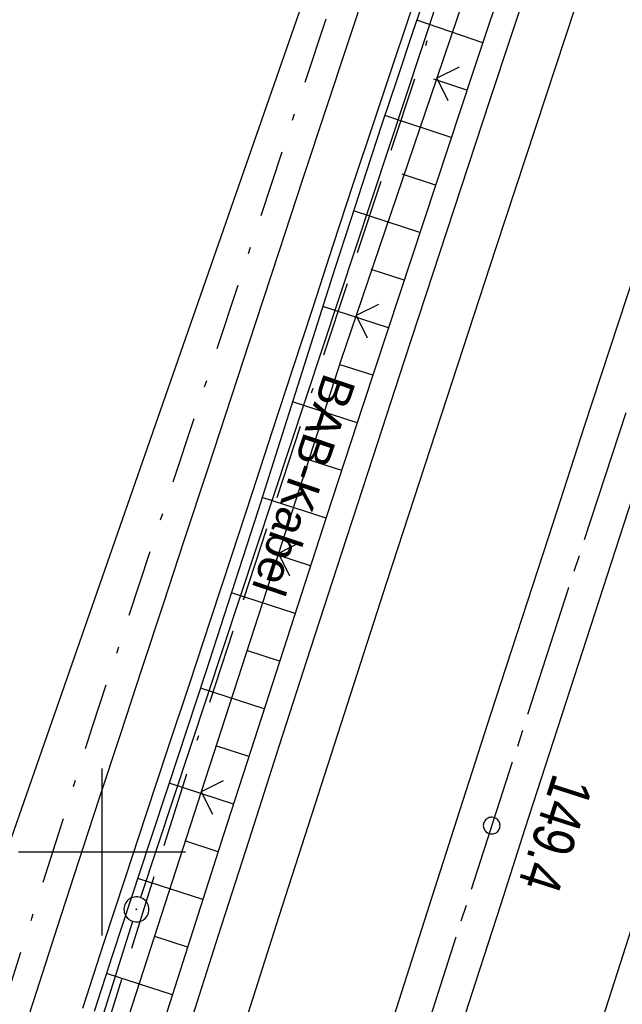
# Model space of a CAD drawing. Extents: x 510526 to 513920, y 467229 to 478797.
# Tile 344 of 467: x 512195 to 512231, y 475691 to 475750. Entities that reach past the tile are written whole.
import ezdxf
from ezdxf.enums import TextEntityAlignment as Align

# ---------------------------------------------------------------- set-up
doc = ezdxf.new("R2010")
doc.units = 0
doc.header["$LTSCALE"] = 10
doc.header["$MEASUREMENT"] = 0
for name, pattern in [('ACAD_ISO16W100', [73, 15, -6.5, 15, -6.5, 15, -7, 1, -7]), ('ACHSE', [5.5, 4, -0.5, 0.5, -0.5]), ('LT00', [0]), ('LT08', [0.42, 0.2, -0.1, 0.02, -0.1])]:
    doc.linetypes.add(name, pattern=pattern)
doc.layers.get('0').update_dxf_attribs({"linetype": 'LT00'})
for name, color, linetype in [('-AX-020', 250, 'ACHSE'), ('-ST-20-1', 250, 'LT00'), ('BAB-KABEL', 220, 'ACAD_ISO16W100'), ('BAB-KABEL_TEXT', 221, 'Continuous'), ('DFK_AB_L', 21, 'LT00'), ('DFK_AB_P', 7, 'LT00'), ('DFK_KATASTER', 250, 'LT00'), ('STROM_UNTER', 80, 'LT08'), ('V89_AFBR_BAB', 250, 'LT00'), ('V89_BOESCH', 250, 'LT00'), ('V89_BOSCHUNG', 250, 'LT00'), ('V89_LD_MARK', 250, 'LT00'), ('V89_RASTER', 250, 'LT00'), ('V89_ZAUN', 40, 'LT00')]:
    doc.layers.add(name, color=color, linetype=linetype)
doc.styles.add('Beschrift', font='ARIAL.TTF')

# ---------------------------------------------------------------- blocks, each defined once
blk = doc.blocks.new('SYMB0003')
at = {"color": 0, "linetype": 'ByBlock'}
for p, q in [((-0.015712, 0), (0.010166, 0.012015)), ((0, -0.021257), (-0.015712, 0)), ((0.010166, 0.012015), (0, -0.021257))]:
    blk.add_line(p, q, dxfattribs=at)
for points in [[(-0.031395, 0.499013), (-0.093691, 0.491144), (-0.154509, 0.475528), (-0.21289, 0.452414), (-0.267913, 0.422164), (-0.318712, 0.385257), (-0.364484, 0.342274), (-0.404509, 0.293893), (-0.438154, 0.240877), (-0.464888, 0.184062), (-0.484292, 0.124345), (-0.496058, 0.062667), (-0.5, 0)], [(0.5, 0), (0.496057, 0.062667), (0.484292, 0.124345), (0.464888, 0.184062), (0.438153, 0.240877), (0.404509, 0.293893), (0.364484, 0.342274), (0.318712, 0.385257), (0.267913, 0.422164), (0.21289, 0.452414), (0.154509, 0.475528), (0.093691, 0.491144), (0.031395, 0.499013), (-0.031395, 0.499013)], [(-0.5, 0), (-0.496058, -0.062667), (-0.484292, -0.124345), (-0.464888, -0.184062), (-0.438154, -0.240877), (-0.404509, -0.293893), (-0.364485, -0.342274), (-0.318712, -0.385257), (-0.267914, -0.422164), (-0.21289, -0.452414), (-0.154509, -0.475529), (-0.093691, -0.491144), (-0.031395, -0.499014), (0.031395, -0.499014)], [(0.031395, -0.499014), (0.093691, -0.491144), (0.154509, -0.475529), (0.21289, -0.452414), (0.267914, -0.422164), (0.318712, -0.385257), (0.364485, -0.342274), (0.404509, -0.293893), (0.438154, -0.240877), (0.464889, -0.184062), (0.484292, -0.124345), (0.496058, -0.062667), (0.5, 0)]]:
    blk.add_lwpolyline(points, dxfattribs=at)
blk = doc.blocks.new('SYMB0002')
at = {"color": 0, "linetype": 'ByBlock'}
for points in [[(-0.031395, 0.499013), (-0.093691, 0.491144), (-0.154509, 0.475528), (-0.21289, 0.452414), (-0.267913, 0.422164), (-0.318712, 0.385257), (-0.364484, 0.342274), (-0.404509, 0.293893), (-0.438154, 0.240877), (-0.464888, 0.184062), (-0.484292, 0.124345), (-0.496058, 0.062667), (-0.5, 0)], [(-0.5, 0), (-0.496058, -0.062667), (-0.484292, -0.124345), (-0.464888, -0.184062), (-0.438154, -0.240877), (-0.404509, -0.293893), (-0.364485, -0.342274), (-0.318712, -0.385257), (-0.267914, -0.422164), (-0.21289, -0.452414), (-0.154509, -0.475529), (-0.093691, -0.491144), (-0.031395, -0.499014), (0.031395, -0.499014)], [(0.5, 0), (0.496057, 0.062667), (0.484292, 0.124345), (0.464888, 0.184062), (0.438153, 0.240877), (0.404509, 0.293893), (0.364484, 0.342274), (0.318712, 0.385257), (0.267913, 0.422164), (0.21289, 0.452414), (0.154509, 0.475528), (0.093691, 0.491144), (0.031395, 0.499013), (-0.031395, 0.499013)], [(0.031395, -0.499014), (0.093691, -0.491144), (0.154509, -0.475529), (0.21289, -0.452414), (0.267914, -0.422164), (0.318712, -0.385257), (0.364485, -0.342274), (0.404509, -0.293893), (0.438154, -0.240877), (0.464889, -0.184062), (0.484292, -0.124345), (0.496058, -0.062667), (0.5, 0)]]:
    blk.add_lwpolyline(points, dxfattribs=at)
blk = doc.blocks.new('SYMB0024')
at = {"color": 0, "linetype": 'ByBlock'}
for p, q in [((-0.5, 0.5), (0, 0)), ((0, 0), (0.5, 0.5))]:
    blk.add_line(p, q, dxfattribs=at)

msp = doc.modelspace()

# ---------------------------------------------------------------- linework, layer by layer
at = {"layer": '-AX-020', "ltscale": 0.2, "flags": 128}
msp.add_lwpolyline([(513881.716, 478796.972), (513877.87, 478787.354), (513870.367, 478768.801), (513862.788, 478750.278), (513855.137, 478731.786), (513847.411, 478713.324), (513839.611, 478694.893), (513831.738, 478676.494), (513823.791, 478658.127), (513815.771, 478639.791), (513807.678, 478621.487), (513799.512, 478603.216), (513791.272, 478584.978), (513782.96, 478566.773), (513774.576, 478548.601), (513766.118, 478530.463), (513757.588, 478512.359), (513748.986, 478494.289), (513740.312, 478476.254), (513731.565, 478458.253), (513722.747, 478440.287), (513713.857, 478422.357), (513704.896, 478404.463), (513695.863, 478386.605), (513686.758, 478368.782), (513677.583, 478350.997), (513668.336, 478333.248), (513659.019, 478315.536), (513649.63, 478297.862), (513640.172, 478280.225), (513630.643, 478262.626), (513621.043, 478245.066), (513611.374, 478227.544), (513601.634, 478210.061), (513591.825, 478192.617), (513586.745, 478183.647), (513576.83, 478166.262), (513566.848, 478148.917), (513556.8, 478131.609), (513546.688, 478114.338), (513536.514, 478097.104), (513526.28, 478079.906), (513515.988, 478062.743), (513505.638, 478045.613), (513495.234, 478028.517), (513484.778, 478011.453), (513474.27, 477994.421), (513463.712, 477977.419), (513453.108, 477960.447), (513442.457, 477943.503), (513431.762, 477926.587), (513421.026, 477909.698), (513410.248, 477892.835), (513399.432, 477875.997), (513388.579, 477859.182), (513377.691, 477842.39), (513366.769, 477825.62), (513355.815, 477808.871), (513344.831, 477792.142), (513333.819, 477775.431), (513322.78, 477758.738), (513311.715, 477742.062), (513300.628, 477725.401), (513289.519, 477708.754), (513278.389, 477692.121), (513267.242, 477675.5), (513256.078, 477658.891), (513244.899, 477642.291), (513233.706, 477625.7), (513222.502, 477609.117), (513211.288, 477592.542), (513200.066, 477575.971), (513188.837, 477559.405), (513177.603, 477542.843), (513166.366, 477526.282), (513154.797, 477509.239), (513142.496, 477491.114), (513130.197, 477472.988), (513117.902, 477454.859), (513105.613, 477436.726), (513093.333, 477418.587), (513081.064, 477400.44), (513068.808, 477382.285), (513056.567, 477364.119), (513044.344, 477345.942), (513032.141, 477327.752), (513019.958, 477309.547), (513007.8, 477291.325), (512995.668, 477273.087), (512983.565, 477254.83), (512971.492, 477236.552), (512959.452, 477218.253), (512947.447, 477199.931), (512935.479, 477181.584), (512923.551, 477163.212), (512911.665, 477144.812), (512899.822, 477126.385), (512888.026, 477107.927), (512876.279, 477089.439), (512864.582, 477070.918), (512852.939, 477052.364), (512841.352, 477033.775), (512829.822, 477015.15), (512818.352, 476996.488), (512806.945, 476977.787), (512795.603, 476959.048), (512789.644, 476949.141), (512778.405, 476930.339), (512767.236, 476911.496), (512756.135, 476892.613), (512745.103, 476873.688), (512734.14, 476854.724), (512723.246, 476835.72), (512712.422, 476816.676), (512701.668, 476797.593), (512690.983, 476778.471), (512680.369, 476759.309), (512669.824, 476740.11), (512659.35, 476720.871), (512648.946, 476701.595), (512638.612, 476682.281), (512628.349, 476662.929), (512618.157, 476643.54), (512608.036, 476624.113), (512597.985, 476604.65), (512588.006, 476585.15), (512578.098, 476565.614), (512568.261, 476546.042), (512558.497, 476526.434), (512548.803, 476506.791), (512539.182, 476487.112), (512529.632, 476467.399), (512520.155, 476447.65), (512510.749, 476427.867), (512501.416, 476408.05), (512492.156, 476388.199), (512482.968, 476368.314), (512473.852, 476348.396), (512464.81, 476328.445), (512455.84, 476308.46), (512446.944, 476288.443), (512438.12, 476268.394), (512429.37, 476248.313), (512420.694, 476228.2), (512412.09, 476208.055), (512403.561, 476187.879), (512395.105, 476167.672), (512386.723, 476147.434), (512378.415, 476127.166), (512370.181, 476106.867), (512362.021, 476086.539), (512353.936, 476066.181), (512345.925, 476045.794), (512337.988, 476025.377), (512330.127, 476004.932), (512322.339, 475984.458), (512314.627, 475963.955), (512306.989, 475943.425), (512299.427, 475922.867), (512291.94, 475902.281), (512284.528, 475881.669), (512277.191, 475861.029), (512269.93, 475840.362), (512262.744, 475819.67), (512255.634, 475798.951), (512248.599, 475778.206), (512241.641, 475757.436), (512234.758, 475736.641), (512227.951, 475715.82), (512221.221, 475694.975), (512214.566, 475674.105), (512207.988, 475653.211), (512201.487, 475632.294), (512200.128, 475627.887), (512194.281, 475608.791), (512188.5, 475589.674), (512182.785, 475570.538), (512177.137, 475551.381), (512171.56, 475532.204), (512166.053, 475513.007), (512160.618, 475493.788), (512155.257, 475474.55), (512149.971, 475455.29), (512148.09, 475448.361), (512142.908, 475429.074), (512137.804, 475409.765), (512132.778, 475390.436), (512127.829, 475371.088), (512122.957, 475351.719), (512118.163, 475332.332), (512113.447, 475312.925), (512108.808, 475293.499), (512104.247, 475274.055), (512099.765, 475254.593), (512095.36, 475235.113), (512091.033, 475215.616), (512086.785, 475196.101), (512082.614, 475176.57), (512078.522, 475157.022), (512074.508, 475137.458), (512070.573, 475117.878), (512066.716, 475098.282), (512063.238, 475080.246), (512059.532, 475060.621), (512055.901, 475040.983), (512052.344, 475021.33), (512048.857, 475001.665), (512045.438, 474981.988), (512042.084, 474962.3), (512038.794, 474942.602), (512035.562, 474922.893), (512032.388, 474903.175), (512029.269, 474883.449), (512026.201, 474863.714), (512023.183, 474843.972), (512020.21, 474824.222), (512017.282, 474804.467), (512014.394, 474784.705), (512011.544, 474764.937), (512008.73, 474745.165), (512005.949, 474725.388), (512003.198, 474705.607), (512000.474, 474685.821), (511997.775, 474666.033), (511995.098, 474646.242), (511992.439, 474626.448), (511989.798, 474606.651), (511987.169, 474586.854), (511984.552, 474567.054), (511981.943, 474547.253), (511979.34, 474527.452), (511976.744, 474507.689), (511975.127, 474495.377), (511973.477, 474482.815), (511971.825, 474470.254), (511970.169, 474457.693), (511968.506, 474445.133), (511966.835, 474432.574), (511965.154, 474420.016), (511963.46, 474407.46), (511961.752, 474394.906), (511960.027, 474382.355), (511958.283, 474369.806), (511956.518, 474357.259), (511954.73, 474344.717), (511952.918, 474332.177), (511951.078, 474319.642), (511949.209, 474307.111), (511947.309, 474294.584), (511945.376, 474282.063), (511943.407, 474269.547), (511941.4, 474257.038), (511939.355, 474244.534), (511937.267, 474232.038), (511935.137, 474219.549), (511932.96, 474207.067), (511930.736, 474194.594), (511928.462, 474182.131), (511926.136, 474169.676), (511923.757, 474157.232), (511921.321, 474144.799), (511918.829, 474132.377), (511916.276, 474119.967), (511913.661, 474107.57), (511910.982, 474095.187), (511908.238, 474082.818), (511905.425, 474070.464), (511902.544, 474058.127), (511899.59, 474045.806), (511896.562, 474033.504), (511893.47, 474021.261), (511890.29, 474008.997), (511887.033, 473996.753), (511883.699, 473984.53), (511880.287, 473972.328), (511876.798, 473960.148), (511873.233, 473947.991), (511869.591, 473935.856), (511865.873, 473923.745), (511862.077, 473911.656), (511858.206, 473899.593), (511854.259, 473887.554), (511850.236, 473875.54), (511846.136, 473863.552), (511841.962, 473851.59), (511837.711, 473839.654), (511833.386, 473827.746), (511828.985, 473815.865), (511824.51, 473804.012), (511819.96, 473792.188), (511815.335, 473780.392), (511810.636, 473768.626), (511805.863, 473756.89), (511801.015, 473745.185), (511796.094, 473733.51), (511791.099, 473721.866), (511786.031, 473710.255), (511780.889, 473698.675), (511775.675, 473687.128), (511770.388, 473675.615), (511765.028, 473664.135), (511759.596, 473652.689), (511754.091, 473641.278), (511748.515, 473629.901), (511742.867, 473618.56), (511737.147, 473607.255), (511731.356, 473595.986), (511725.494, 473584.754), (511719.562, 473573.559), (511713.558, 473562.402), (511707.485, 473551.283), (511701.341, 473540.203), (511695.128, 473529.162), (511688.845, 473518.159), (511682.492, 473507.198), (511676.07, 473496.276), (511669.58, 473485.395), (511663.021, 473474.555), (511656.394, 473463.757), (511649.699, 473453.001), (511642.935, 473442.288), (511636.105, 473431.617), (511629.207, 473420.99), (511622.242, 473410.406), (511615.211, 473399.867), (511608.113, 473389.372), (511600.949, 473378.922), (511593.719, 473368.518), (511586.423, 473358.16), (511579.062, 473347.848), (511571.637, 473337.582), (511564.147, 473327.364), (511556.592, 473317.193), (511548.973, 473307.07), (511541.291, 473296.996), (511533.545, 473286.969), (511525.735, 473276.993), (511517.863, 473267.066), (511509.929, 473257.188), (511501.932, 473247.361), (511493.873, 473237.584), (511485.753, 473227.859), (511477.572, 473218.186), (511475.548, 473215.811), (511467.291, 473206.202), (511458.976, 473196.642), (511450.605, 473187.132), (511442.182, 473177.667), (511433.709, 473168.249), (511425.188, 473158.872), (511416.622, 473149.537), (511408.014, 473140.241), (511399.365, 473130.982), (511390.679, 473121.758), (511381.958, 473112.568), (511373.205, 473103.409), (511364.421, 473094.278), (511355.61, 473085.175), (511346.772, 473076.096), (511337.912, 473067.039), (511329.031, 473058.003), (511320.132, 473048.986), (511311.216, 473039.984), (511302.286, 473030.997), (511293.345, 473022.02), (511284.394, 473013.053), (511275.436, 473004.094), (511266.473, 472995.139), (511255.909, 472984.591), (511236.789, 472965.502), (511230.177, 472958.9), (511223.567, 472952.294), (511216.964, 472945.683), (511210.368, 472939.063), (511203.785, 472932.433), (511197.215, 472925.788), (511190.663, 472919.125), (511184.131, 472912.443), (511177.622, 472905.739), (511171.139, 472899.01), (511164.685, 472892.252), (511158.263, 472885.464), (511151.877, 472878.643), (511145.529, 472871.786), (511139.222, 472864.891), (511132.96, 472857.955), (511126.746, 472850.976), (511120.583, 472843.952), (511114.476, 472836.881), (511109.32, 472830.82), (511103.322, 472823.655), (511097.386, 472816.438), (511091.511, 472809.171), (511085.699, 472801.854), (511079.95, 472794.488), (511074.265, 472787.072), (511068.642, 472779.609), (511063.084, 472772.097), (511057.591, 472764.538), (511052.162, 472756.933), (511046.799, 472749.281), (511041.501, 472741.584), (511036.27, 472733.841), (511031.105, 472726.054), (511026.007, 472718.223), (511020.976, 472710.349), (511016.012, 472702.431), (511011.117, 472694.472), (511006.29, 472686.471), (511001.532, 472678.429), (510996.842, 472670.347), (510992.223, 472662.225), (510987.672, 472654.063), (510983.192, 472645.863), (510978.782, 472637.625), (510974.443, 472629.349), (510970.175, 472621.036), (510965.978, 472612.687), (510961.853, 472604.303), (510957.799, 472595.883), (510953.818, 472587.43), (510949.91, 472578.942), (510946.074, 472570.422), (510942.311, 472561.868), (510938.622, 472553.283), (510935.007, 472544.666), (510931.465, 472536.02), (510927.997, 472527.343), (510924.604, 472518.636), (510921.286, 472509.901), (510918.042, 472501.138), (510914.874, 472492.347), (510911.781, 472483.529), (510908.763, 472474.686), (510905.821, 472465.817), (510902.956, 472456.923), (510900.166, 472448.004), (510897.454, 472439.062), (510894.817, 472430.098), (510892.258, 472421.111), (510889.776, 472412.102), (510887.37, 472403.073), (510885.043, 472394.023), (510882.792, 472384.954), (510880.62, 472375.866), (510878.525, 472366.759), (510876.509, 472357.635), (510874.57, 472348.494), (510872.71, 472339.337), (510870.929, 472330.164), (510869.226, 472320.976), (510867.602, 472311.774), (510866.056, 472302.558), (510864.59, 472293.33), (510863.202, 472284.089), (510861.894, 472274.837), (510860.665, 472265.574), (510859.516, 472256.301), (510858.445, 472247.018), (510857.455, 472237.726), (510856.544, 472228.427), (510855.712, 472219.119), (510854.96, 472209.806), (510854.288, 472200.485), (510853.696, 472191.159), (510853.184, 472181.829), (510852.752, 472172.495), (510852.399, 472163.157), (510852.127, 472153.817), (510851.934, 472144.475), (510851.822, 472135.131), (510851.789, 472125.787), (510851.836, 472116.443), (510851.964, 472107.1), (510852.009, 472104.711), (510852.237, 472095.37), (510852.543, 472086.03), (510852.927, 472076.694), (510853.387, 472067.361), (510853.922, 472058.032), (510854.53, 472048.707), (510855.21, 472039.388), (510855.961, 472030.074), (510856.782, 472020.766), (510857.671, 472011.464), (510858.627, 472002.169), (510859.649, 471992.88), (510860.734, 471983.599), (510861.883, 471974.326), (510863.094, 471965.06), (510864.364, 471955.802), (510865.694, 471946.554), (510867.082, 471937.313), (510868.525, 471928.081), (510870.024, 471918.857), (510871.577, 471909.643), (510873.182, 471900.438), (510874.839, 471891.241), (510876.545, 471882.054), (510878.3, 471872.876), (510880.102, 471863.708), (510881.95, 471854.548), (510883.842, 471845.397), (510885.778, 471836.255), (510887.756, 471827.123), (510889.775, 471817.999), (510891.834, 471808.885), (510893.93, 471799.779), (510896.064, 471790.681), (510898.233, 471781.592), (510900.437, 471772.511), (510902.673, 471763.439), (510904.942, 471754.374), (510907.241, 471745.317), (510909.57, 471736.267), (510911.926, 471727.225), (510914.31, 471718.19), (510916.719, 471709.161), (510919.152, 471700.139), (510921.608, 471691.124), (510924.087, 471682.114), (510926.585, 471673.11), (510929.104, 471664.112), (510931.64, 471655.118), (510934.193, 471646.129), (510936.762, 471637.145), (510939.345, 471628.165), (510941.941, 471619.188), (510944.55, 471610.216), (510947.169, 471601.246), (510949.797, 471592.279), (510952.434, 471583.314), (510955.078, 471574.352), (510957.727, 471565.391), (510960.382, 471556.431), (510963.039, 471547.473), (510967.703, 471531.767), (510970.248, 471523.199), (510975.26, 471506.323), (510980.27, 471489.445), (510985.273, 471472.566), (510990.267, 471455.684), (510995.248, 471438.798), (511000.214, 471421.908), (511005.162, 471405.012), (511010.087, 471388.11), (511014.988, 471371.201), (511019.861, 471354.283), (511024.703, 471337.357), (511029.511, 471320.421), (511034.281, 471303.475), (511039.011, 471286.517), (511043.698, 471269.547), (511048.338, 471252.564), (511052.928, 471235.568), (511057.465, 471218.557), (511061.945, 471201.532), (511066.367, 471184.491), (511070.726, 471167.434), (511075.019, 471150.36), (511079.243, 471133.269), (511083.395, 471116.16), (511086.572, 471102.843), (511090.589, 471085.702), (511094.527, 471068.543), (511098.388, 471051.366), (511102.17, 471034.172), (511105.875, 471016.961), (511109.501, 470999.734), (511113.048, 470982.489), (511116.518, 470965.23), (511119.908, 470947.954), (511123.221, 470930.663), (511126.454, 470913.357), (511129.609, 470896.037), (511132.686, 470878.703), (511135.683, 470861.354), (511138.602, 470843.993), (511141.441, 470826.619), (511144.202, 470809.231), (511146.884, 470791.831), (511149.487, 470774.42), (511152.01, 470756.996), (511154.454, 470739.562), (511156.819, 470722.116), (511159.105, 470704.66), (511161.311, 470687.193), (511163.438, 470669.717), (511165.485, 470652.232), (511165.638, 470650.897), (511167.873, 470631.022), (511170.027, 470611.138), (511172.103, 470591.246), (511174.098, 470571.346), (511176.014, 470551.438), (511177.851, 470531.523), (511179.526, 470512.546), (511180.884, 470496.345), (511182.163, 470480.137), (511183.363, 470463.922), (511184.482, 470447.702), (511185.522, 470431.478), (511186.482, 470415.247), (511187.362, 470399.013), (511188.162, 470382.774), (511188.882, 470366.532), (511189.522, 470350.286), (511190.082, 470334.037), (511190.563, 470317.786), (511190.963, 470301.532), (511191.284, 470285.277), (511191.524, 470269.02), (511191.684, 470252.763), (511191.765, 470236.505), (511191.765, 470220.247), (511191.686, 470203.988), (511191.526, 470187.731), (511191.287, 470171.474), (511191.243, 470169.007), (511190.912, 470152.752), (511190.504, 470136.499), (511190.023, 470120.247), (511189.472, 470103.998), (511188.854, 470087.752), (511188.173, 470071.508), (511187.432, 470055.266), (511186.634, 470039.027), (511185.783, 470022.791), (511184.882, 470006.558), (511183.935, 469990.327), (511182.944, 469974.099), (511181.913, 469957.873), (511180.846, 469941.65), (511179.745, 469925.429), (511178.614, 469909.21), (511177.457, 469892.993), (511176.276, 469876.777), (511175.075, 469860.563), (511173.858, 469844.35), (511172.627, 469828.139), (511171.386, 469811.927), (511170.138, 469795.717), (511168.847, 469778.991), (511030.959, 467993.348), (511029.419, 467973.407), (511027.883, 467953.466), (511026.353, 467933.525), (511024.832, 467913.582), (511023.323, 467893.64), (511021.828, 467873.695), (511020.353, 467853.75), (511018.898, 467833.804), (511017.467, 467813.855), (511016.063, 467793.903), (511014.69, 467773.951), (511013.35, 467753.995), (511012.046, 467734.038), (511010.782, 467714.078), (511009.56, 467694.116), (511008.383, 467674.151), (511007.254, 467654.183), (511006.177, 467634.211), (511005.154, 467614.237), (511004.188, 467594.261), (511003.284, 467574.281), (511002.442, 467554.299), (511001.667, 467534.314), (511000.962, 467514.327), (511000.329, 467494.336), (510999.772, 467474.345), (510999.556, 467465.709), (510999.112, 467445.714), (510998.747, 467425.717), (510998.463, 467405.719), (510998.259, 467385.719), (510998.135, 467365.72), (510998.091, 467345.72), (510998.127, 467325.72), (510998.243, 467305.721), (510998.439, 467285.721), (510998.715, 467265.723), (510999.071, 467245.726), (510999.432, 467229.156)], dxfattribs=at)
at = {"layer": 'BAB-KABEL', "ltscale": 0.03, "flags": 128}
msp.add_lwpolyline([(513339.839, 477816.319), (513312.266, 477774.649), (513284.672, 477732.996), (513252.5, 477694.412), (513223.881, 477653.496), (513195.795, 477612.121), (513167.629, 477570.875), (513139.88, 477529.298), (513111.793, 477487.916), (513083.807, 477446.454), (513055.844, 477404.978), (513022.492, 477355.034), (513000.515, 477321.52), (512973.122, 477279.62), (512945.422, 477237.871), (512917.575, 477196.217), (512879.155, 477137.499), (512858.339, 477103.216), (512837.389, 477068.954), (512811.451, 477026.06), (512784.195, 476983.896), (512756.652, 476941.559), (512731.123, 476898.632), (512706.393, 476854.964), (512681.949, 476811.101), (512658.869, 476770.394), (512633.742, 476723.052), (512609.823, 476678.973), (512586.03, 476634.72), (512574.463, 476609.04), (512565.77, 476584.237), (512545.206, 476542.916), (512523.454, 476497.739), (512501.769, 476452.474), (512480.246, 476407.171), (512458.846, 476361.789), (512438.563, 476315.939), (512418.177, 476270.118), (512378.72, 476177.833), (512359.892, 476131.364), (512341.348, 476084.783), (512322.575, 476038.314), (512304.817, 475991.341), (512287.677, 475944.24), (512270.282, 475897.168), (512254.121, 475849.696), (512237.768, 475802.276), (512221.53, 475754.824), (512205.859, 475707.192), (512190.782, 475659.377), (512175.78, 475611.52), (512161.516, 475563.423), (512145.692, 475515.804), (512137.725, 475496.074), (512130.625, 475467.918), (512119.035, 475418.91), (512105.583, 475370.555), (512100.73, 475351.099), (512084.182, 475320.513), (512082.618, 475318.668), (512071.987, 475296.243), (512062.064, 475264.372), (512059.316, 475232.902), (512061.872, 475193.176), (512054.818, 475143.1), (512045.689, 475099.989), (512036.29, 475050.898), (512027.273, 475001.725), (512018.223, 474952.549), (512008.899, 474903.418), (512000.14, 474854.229), (511992.355, 474804.855), (511985.273, 474755.369), (511977.385, 474700.851), (511969.41, 474646.425), (511966.53, 474615.204), (511972.795, 474604.79), (511970.049, 474596.165), (511959.565, 474586.374), (511941.907, 474517.478), (511936.852, 474477.772), (511926.657, 474399.733), (511919.973, 474355.376), (511910.09, 474296.615), (511899.454, 474238.126), (511883.784, 474152.683), (511870.289, 474094.001), (511857.131, 474053.876), (511852.776, 474012.454), (511853.171, 473966.862), (511852.492, 473957.146), (511851.311, 473949.656), (511841.692, 473942.065), (511825.821, 473895.229), (511826.651, 473894.117), (511810.899, 473851.945), (511793.573, 473805.027), (511775.285, 473758.358), (511755.124, 473712.475), (511734.052, 473667.008), (511712.225, 473621.972), (511689.498, 473577.273), (511665.157, 473533.497), (511639.854, 473490.241), (511612.908, 473448.14), (511601.588, 473431.806), (511558.048, 473366.072), (511514.894, 473306.01), (511484.056, 473267.454), (511450.631, 473224.7), (511393.065, 473164.53), (511363.017, 473132.866), (511308.517, 473076.446), (511275.572, 473040.359), (511243.006, 473009.331), (511235.22, 472986.054), (511231.03, 472981.056), (511075.99, 472813.106), (511070.243, 472807.304), (511057.801, 472797.513), (511038.028, 472769.96), (511010.695, 472730.526), (510983.876, 472687.185), (510959.577, 472643.761), (510934.3, 472604.326), (510904.804, 472574.327), (510913.914, 472558.288), (510911.702, 472550.665), (510911.228, 472549.239), (510895.971, 472514.712), (510882.655, 472477.924), (510872.403, 472460.753), (510857.497, 472432.352), (510836.101, 472381.12), (510836.281, 472368.894), (510832.944, 472355.972), (510830.181, 472332.026), (510848.219, 472325.537), (510838.512, 472271.416), (510831.965, 472215.431), (510830.702, 472169.392), (510828.833, 472118.665), (510829.075, 472067.625), (510833.949, 472011.739), (510842.444, 471951.437), (510849.978, 471906.34), (510856.18, 471866.272), (510867.229, 471812.821), (510879.853, 471762.875), (510891.506, 471713.806), (510903.789, 471665.07), (510916.063, 471616.285), (510929.638, 471568.076), (510950.958, 471501.368), (510971.606, 471429.824), (510974.35, 471422.765), (510989.551, 471366.875), (511004.499, 471314.199), (511016.364, 471270.838), (511026.276, 471232.419), (511039.24, 471184.146), (511056.597, 471116.881), (511065.905, 471078.265), (511077.604, 471030.011), (511089.225, 470981.622), (511098.911, 470932.895), (511107.165, 470884.025), (511116.152, 470835.042), (511125.079, 470786.059), (511133.148, 470736.973), (511137.299, 470706.315), (511129.89, 470689.715), (511129.543, 470684.612), (511132.443, 470671.581), (511143.113, 470670.948), (511145.784, 470638.261), (511151.08, 470588.888), (511155.977, 470539.416), (511159.512, 470489.779), (511162.627, 470440.141), (511165.944, 470390.621), (511167.842, 470340.945), (511167.805, 470291.237), (511167.773, 470272.425), (511169.192, 470243.962), (511168.974, 470223.344), (511163.734, 470203.872), (511151.457, 470170.118), (511152.401, 470145.764), (511161.627, 470107.325), (511162.261, 470078.654), (511157.084, 470021.39), (511153.973, 469975.779), (511150.229, 469924.108), (511146.614, 469878.373), (511141.044, 469826.728), (511133.852, 469745.039), (511131.815, 469700.017), (511128.932, 469655.166), (511125.194, 469595.287), (511130.663, 469554.69), (511130.405, 469544.669), (511121.691, 469477.401)], dxfattribs=at)
at = {"layer": 'DFK_AB_L'}
for p, q in [((512239.384, 475809.268), (512202.306, 475697.272)), ((512168.055, 475588.206), (512201.845, 475695.844))]:
    msp.add_line(p, q, dxfattribs=at)
at = {"layer": 'DFK_KATASTER'}
msp.add_line((512194.297, 475699.978), (512233.113, 475811.352), dxfattribs=at)
at = {"layer": 'STROM_UNTER', "ltscale": 2, "flags": 128}
msp.add_lwpolyline([(512425.566, 476631.367), (512437.568, 476627.069), (512462.36, 476621.639), (512488.397, 476620.056), (512514.963, 476619.685), (512531.492, 476614.934), (512555.83, 476596.384), (512560.199, 476594.104), (512561.726, 476591.706), (512561.726, 476589.65), (512557.8, 476581.036), (512551.496, 476566.634), (512527.76, 476517.356), (512511.673, 476485.042), (512454.05, 476363.137), (512441.892, 476337.518), (512422.539, 476294.305), (512409.881, 476265.147), (512403.866, 476251.367), (512398.739, 476239.701), (512387.194, 476212.416), (512377.329, 476188.659), (512363.534, 476155.453), (512355.322, 476135.553), (512344.463, 476108.791), (512339.243, 476095.976), (512321.539, 476050.791), (512313.701, 476028.7), (512300.89, 475996.826), (512277.431, 475933.712), (512263.448, 475896.168), (512257.639, 475879.287), (512247.911, 475851.33), (512241.343, 475831.491), (512239.156, 475825.047), (512227.449, 475790.801), (512213.665, 475750.663), (512199.436, 475707.54), (512188.929, 475674.396), (512180.505, 475646.828), (512162.536, 475589.792), (512151.757, 475558.716), (512137.695, 475518.747), (512131.717, 475500.22), (512119.513, 475452.408), (512108.254, 475409.728), (512106.832, 475395.449), (512107.814, 475394.606), (512150.786, 475384.784), (512144.819, 475356.69), (512142.979, 475347.859), (512139.296, 475325.782), (512132.852, 475293.334), (512126.777, 475265.838), (512120.332, 475235.666), (512113.671, 475209.544), (512106.122, 475164.837), (512104.349, 475154.734), (512105.116, 475150.589), (512104.349, 475148.67), (512102.888, 475146.596), (512101.043, 475141.64), (512098.199, 475130.815), (512095.203, 475118.644), (512090.741, 475098.487), (512085.707, 475073.498), (512081.403, 475052.23), (512080.326, 475046.855), (512078.638, 475037.95), (512074.323, 475010.387), (512069.407, 474980.908), (512067.561, 474975.994), (512066.334, 474971.081), (512066.947, 474967.167), (512068.485, 474962.406), (512066.642, 474951.045), (512063.569, 474933.695), (512052.451, 474857.206), (512052.451, 474849.644), (512058.506, 474848.348), (512061.34, 474851.675), (512064.368, 474849.887), (512063.634, 474848.374), (512063.051, 474848.726)], dxfattribs=at)
at = {"layer": 'V89_AFBR_BAB'}
for points in [[(512205.174, 475689.31), (512206.991, 475695.004), (512208.813, 475700.696), (512210.642, 475706.386), (512212.501, 475712.146), (512214.368, 475717.904), (512216.241, 475723.66), (512218.119, 475729.414), (512220.671, 475737.203), (512223.232, 475744.988), (512225.801, 475752.771), (512227.785, 475758.761), (512229.774, 475764.749), (512231.77, 475770.735), (512233.773, 475776.719), (512235.662, 475782.336), (512237.557, 475787.95), (512239.457, 475793.563), (512241.362, 475799.174), (512243.361, 475805.05), (512245.365, 475810.925)], [(512257.388, 475810.601), (512254.722, 475802.806), (512252.064, 475795.009), (512250.167, 475789.43), (512248.275, 475783.849), (512246.389, 475778.266), (512244.509, 475772.681), (512242.507, 475766.706), (512240.513, 475760.729), (512238.526, 475754.75), (512236.546, 475748.768), (512233.985, 475741.006), (512231.434, 475733.242), (512228.891, 475725.474), (512227.015, 475719.725), (512225.144, 475713.974), (512223.28, 475708.221), (512221.422, 475702.466), (512219.595, 475696.781), (512217.774, 475691.095), (512215.957, 475685.407)], [(512220.938, 475687.717), (512222.408, 475692.279), (512223.881, 475696.839), (512225.356, 475701.399), (512226.828, 475705.948), (512228.3, 475710.497), (512229.775, 475715.045), (512231.252, 475719.593), (512232.733, 475724.139), (512234.649, 475729.999), (512236.572, 475735.856), (512238.502, 475741.712), (512240.437, 475747.565), (512243.099, 475755.585), (512245.77, 475763.602), (512248.45, 475771.616), (512250.329, 475777.216), (512252.213, 475782.815), (512254.103, 475788.412), (512256, 475794.006), (512257.595, 475798.689), (512259.194, 475803.371), (512260.798, 475808.052)], [(512215.915, 475752.014), (512213.446, 475744.592), (512212.018, 475740.266), (512210.594, 475735.938), (512209.174, 475731.609), (512207.755, 475727.279), (512206.337, 475722.95), (512204.916, 475718.621), (512203.648, 475714.769), (512202.379, 475710.917), (512201.111, 475707.065), (512199.845, 475703.212), (512198.584, 475699.357), (512197.329, 475695.501), (512196.083, 475691.642), (512195.113, 475688.618)], [(512198.853, 475690.646), (512200.123, 475694.529), (512201.398, 475698.41), (512202.678, 475702.289), (512203.959, 475706.168), (512205.241, 475710.047), (512206.521, 475713.926), (512207.798, 475717.806), (512209.012, 475721.51), (512210.224, 475725.215), (512211.434, 475728.92), (512212.646, 475732.625), (512213.859, 475736.329), (512215.077, 475740.032), (512216.301, 475743.733), (512217.534, 475747.435), (512218.773, 475751.135)]]:
    msp.add_lwpolyline(points, dxfattribs=at)
at = {"layer": 'V89_BOESCH'}
for points in [[(512244.042, 475811.385), (512242.059, 475805.624), (512240.084, 475799.86), (512237.82, 475793.219), (512235.566, 475786.575), (512233.322, 475779.927), (512231.087, 475773.277), (512228.859, 475766.624), (512226.637, 475759.969), (512224.421, 475753.312), (512222.215, 475746.669), (512220.015, 475740.024), (512217.821, 475733.377), (512215.635, 475726.727), (512213.459, 475720.075), (512211.292, 475713.419), (512209.137, 475706.759), (512207.289, 475701.015), (512205.449, 475695.269), (512203.616, 475689.521)], [(512219.574, 475751.894), (512218.63, 475749.125), (512217.695, 475746.354), (512216.769, 475743.58), (512215.82, 475740.697), (512214.882, 475737.81), (512213.952, 475734.921), (512213.028, 475732.029), (512212.109, 475729.136), (512211.191, 475726.243), (512210.272, 475723.35), (512209.35, 475720.458), (512208.423, 475717.568), (512207.325, 475714.173), (512206.218, 475710.781), (512205.106, 475707.391), (512203.99, 475704.002), (512202.874, 475700.613), (512201.758, 475697.224), (512200.646, 475693.834), (512199.539, 475690.442)]]:
    msp.add_lwpolyline(points, dxfattribs=at)
at = {"layer": 'V89_BOSCHUNG'}
for p, q in [((512222.807, 475748.452), (512218.856, 475749.79)), ((512221.862, 475745.605), (512219.878, 475746.277)), ((512220.922, 475742.766), (512216.94, 475744.095)), ((512219.982, 475739.927), (512217.99, 475740.582)), ((512219.044, 475737.087), (512215.065, 475738.376)), ((512218.105, 475734.238), (512216.125, 475734.879)), ((512217.166, 475731.388), (512213.23, 475732.663)), ((512216.23, 475728.538), (512214.275, 475729.171)), ((512215.294, 475725.688), (512211.413, 475726.945)), ((512214.361, 475722.837), (512212.433, 475723.461)), ((512213.429, 475719.985), (512209.596, 475721.227)), ((512212.5, 475717.133), (512210.59, 475717.751)), ((512211.572, 475714.28), (512207.76, 475715.514)), ((512210.646, 475711.426), (512208.739, 475712.044)), ((512209.722, 475708.572), (512205.9, 475709.81)), ((512208.801, 475705.717), (512206.883, 475706.338)), ((512207.882, 475702.861), (512204.026, 475704.11)), ((512206.965, 475700.005), (512205.026, 475700.633)), ((512206.05, 475697.148), (512202.148, 475698.411)), ((512205.136, 475694.29), (512203.174, 475694.926)), ((512204.225, 475691.432), (512200.278, 475692.71))]:
    msp.add_line(p, q, dxfattribs=at)
at = {"layer": 'V89_LD_MARK'}
for points in [[(512274.167, 475822.514), (512268.012, 475804.662), (512261.913, 475786.791), (512255.871, 475768.9), (512250.048, 475751.479), (512244.279, 475734.041), (512238.563, 475716.585), (512232.9, 475699.112), (512227.289, 475681.621), (512221.731, 475664.114), (512216.224, 475646.591), (512210.769, 475629.051), (512207.327, 475617.889), (512203.906, 475606.72), (512200.507, 475595.545), (512197.131, 475584.362)], [(512143.949, 475472.76), (512145.008, 475476.632), (512148.962, 475490.916), (512152.96, 475505.188), (512156.34, 475517.126), (512159.75, 475529.055), (512163.19, 475540.976), (512166.659, 475552.888), (512170.156, 475564.793), (512173.68, 475576.689), (512177.232, 475588.577), (512180.81, 475600.457), (512184.414, 475612.33), (512188.043, 475624.195), (512191.696, 475636.052), (512197.936, 475656.11), (512204.244, 475676.146), (512210.621, 475696.161), (512217.067, 475716.153), (512223.582, 475736.123), (512230.166, 475756.07), (512236.82, 475775.994), (512243.641, 475796.181), (512250.532, 475816.344)]]:
    msp.add_lwpolyline(points, dxfattribs=at)
at = {"layer": 'V89_RASTER'}
for p, q in [((512200.001, 475705), (512200.001, 475695)), ((512195.001, 475700), (512205.001, 475700))]:
    msp.add_line(p, q, dxfattribs=at)
at = {"layer": 'V89_ZAUN'}
for p, q in [((512224.883, 475760.521), (512220.054, 475746.32)), ((512220.054, 475746.32), (512215.226, 475732.118)), ((512210.568, 475717.86), (512205.95, 475703.588)), ((512205.95, 475703.588), (512201.332, 475689.317))]:
    msp.add_line(p, q, dxfattribs=at)
msp.add_lwpolyline([(512215.226, 475732.118), (512214.328, 475729.478), (512210.568, 475717.86)], dxfattribs=at)

# ---------------------------------------------------------------- block references
at = {"layer": '-ST-20-1', "rotation": 258.929999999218}
msp.add_blockref('SYMB0002', (512223.342, 475701.573), dxfattribs=at)
at = {"layer": 'DFK_AB_P', "xscale": 1.499999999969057, "yscale": 1.5, "zscale": 1.5, "rotation": 251.2881100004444}
msp.add_blockref('SYMB0003', (512202.07, 475696.56), dxfattribs=at)
at = {"layer": 'V89_ZAUN', "yscale": 2.099999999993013, "zscale": 2.1}
for p, xscale, rotation in [((512220.054, 475746.32), 2.100000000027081, 251.2234871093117), ((512215.226, 475732.118), 2.100000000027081, 251.2234871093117), ((512210.568, 475717.86), 2.100000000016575, 252.0662871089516), ((512205.95, 475703.588), 2.100000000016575, 252.0662871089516)]:
    msp.add_blockref('SYMB0024', p, dxfattribs=dict(at, xscale=xscale, rotation=rotation))

# ---------------------------------------------------------------- texts
at = {"layer": '-ST-20-1', "style": 'Beschrift', "width": 0.8}
msp.add_text('  149.4', height=2.5, rotation=-107.85625, dxfattribs=at).set_placement((512227.535, 475706.258))
at = {"layer": 'BAB-KABEL_TEXT', "style": 'Beschrift'}
msp.add_text('BAB-Kabel', height=2, rotation=251.3214, dxfattribs=at).set_placement((512211.142, 475722.282), align=Align.CENTER)

doc.saveas('drawing.dxf')
